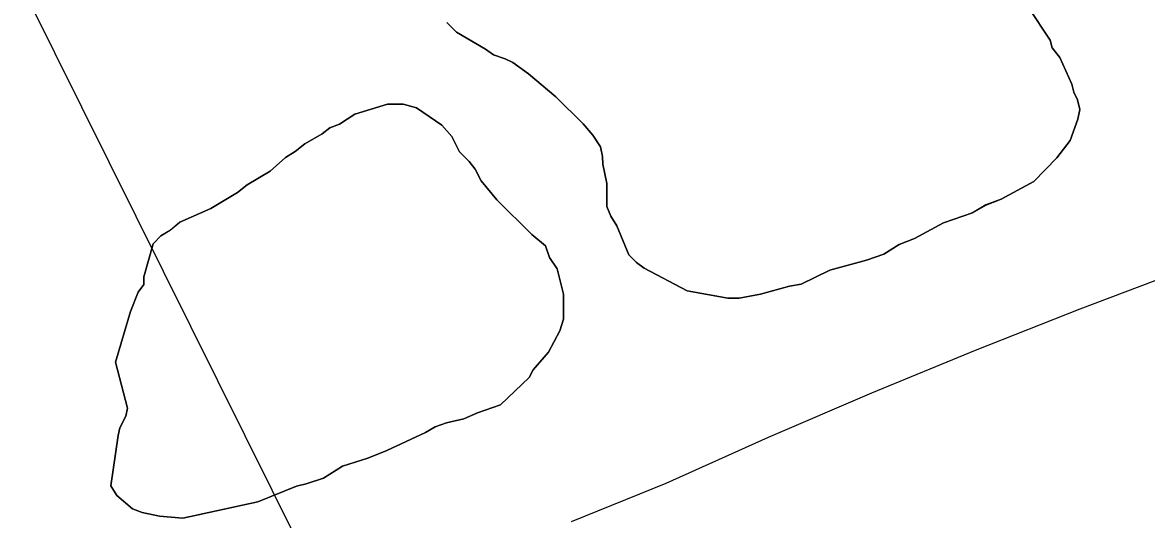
# Model space of a CAD drawing. Extents: x 3172231 to 3210228, y 940198 to 965780.
# Drawn here: x 3194019.2 to 3194175.8, y 950801.1 to 950870.3 of the extents above; entities that cross this region are included whole.
import ezdxf

# ---------------------------------------------------------------- set-up
doc = ezdxf.new("R2010")
doc.units = 0
for name, color, linetype in [('V-ROAD-CNTR', 7, 'Continuous'), ('V-SITE-VEGE', 7, 'Continuous'), ('V-TOPO-BNDY', 7, 'Continuous'), ('V-TOPO-SHOR', 7, 'Continuous'), ('V-WETL-SWMP', 7, 'Continuous')]:
    doc.layers.add(name, color=color, linetype=linetype)

msp = doc.modelspace()

# ---------------------------------------------------------------- linework, layer by layer
at = {"layer": 'V-ROAD-CNTR'}
msp.add_lwpolyline([(3194095.689, 950800.809), (3194108.872, 950806.153), (3194123.146, 950812.553), (3194137.521, 950818.733), (3194151.994, 950824.695), (3194166.558, 950830.438), (3194181.207, 950835.953), (3194195.936, 950841.247), (3194210.741, 950846.312), (3194225.62, 950851.147), (3194291.494, 950874.236), (3194357.165, 950897.897), (3194385.778, 950908.317), (3194414.466, 950918.524), (3194443.232, 950928.519), (3194472.07, 950938.296), (3194495.97, 950947.213), (3194519.776, 950956.394)], dxfattribs=at)
at = {"layer": 'V-SITE-VEGE'}
for p, q in [((3194159.355, 950872.432), (3194162.359, 950867.881)), ((3194079.659, 950868.995), (3194078.299, 950870.331)), ((3194083.72, 950866.61), (3194079.659, 950868.995)), ((3194162.359, 950867.881), (3194162.64, 950866.808)), ((3194084.806, 950865.811), (3194083.72, 950866.61)), ((3194086.426, 950865.289), (3194084.806, 950865.811)), ((3194162.64, 950866.808), (3194163.729, 950865.471)), ((3194087.509, 950864.758), (3194086.426, 950865.289)), ((3194089.68, 950863.165), (3194087.509, 950864.758)), ((3194163.729, 950865.471), (3194165.38, 950861.717)), ((3194093.481, 950859.968), (3194089.68, 950863.165)), ((3194165.38, 950861.717), (3194165.659, 950860.642)), ((3194097.284, 950856.23), (3194093.481, 950859.968)), ((3194165.659, 950860.642), (3194166.207, 950859.568)), ((3194166.207, 950859.568), (3194166.49, 950858.225)), ((3194065.491, 950857.549), (3194070.054, 950858.94)), ((3194070.054, 950858.94), (3194072.21, 950858.96)), ((3194072.21, 950858.96), (3194074.101, 950858.438)), ((3194074.101, 950858.438), (3194077.625, 950856.048)), ((3194166.49, 950858.225), (3194166.232, 950856.875)), ((3194063.349, 950856.183), (3194065.491, 950857.549)), ((3194098.648, 950854.629), (3194097.284, 950856.23)), ((3194166.232, 950856.875), (3194165.181, 950853.904)), ((3194058.526, 950853.445), (3194060.936, 950854.815)), ((3194060.936, 950854.815), (3194062.005, 950855.632)), ((3194062.005, 950855.632), (3194063.349, 950856.183)), ((3194077.625, 950856.048), (3194078.985, 950854.444)), ((3194057.188, 950852.355), (3194058.526, 950853.445)), ((3194078.985, 950854.444), (3194080.085, 950852.3)), ((3194099.74, 950853.021), (3194098.648, 950854.629)), ((3194165.181, 950853.904), (3194163.322, 950851.46)), ((3194053.713, 950849.63), (3194055.849, 950851.534)), ((3194055.849, 950851.534), (3194057.188, 950852.355)), ((3194080.085, 950852.3), (3194081.443, 950850.965)), ((3194100.022, 950851.678), (3194099.74, 950853.021)), ((3194100.032, 950850.6), (3194100.022, 950851.678)), ((3194081.443, 950850.965), (3194082.262, 950849.896)), ((3194100.596, 950847.911), (3194100.032, 950850.6)), ((3194163.322, 950851.46), (3194160.119, 950848.198)), ((3194050.497, 950847.715), (3194053.713, 950849.63)), ((3194082.262, 950849.896), (3194083.083, 950848.286)), ((3194049.16, 950846.623), (3194050.497, 950847.715)), ((3194083.083, 950848.286), (3194085.262, 950845.613)), ((3194100.626, 950844.68), (3194100.596, 950847.911)), ((3194160.119, 950848.198), (3194155.564, 950845.732)), ((3194045.41, 950844.434), (3194049.16, 950846.623)), ((3194085.262, 950845.613), (3194090.157, 950840.813)), ((3194155.564, 950845.732), (3194153.416, 950844.905)), ((3194041.12, 950842.509), (3194045.41, 950844.434)), ((3194101.177, 950843.338), (3194100.626, 950844.68)), ((3194151.542, 950843.811), (3194147.513, 950842.425)), ((3194153.416, 950844.905), (3194151.542, 950843.811)), ((3194039.782, 950841.419), (3194041.12, 950842.509)), ((3194101.996, 950842.001), (3194101.177, 950843.338)), ((3194147.513, 950842.425), (3194143.493, 950840.229)), ((3194037.376, 950839.51), (3194038.447, 950840.598)), ((3194038.447, 950840.598), (3194039.782, 950841.419)), ((3194090.157, 950840.813), (3194092.058, 950839.213)), ((3194103.651, 950837.974), (3194101.996, 950842.001)), ((3194036.071, 950834.919), (3194037.376, 950839.51)), ((3194092.058, 950839.213), (3194092.611, 950837.602)), ((3194141.347, 950839.404), (3194139.205, 950838.038)), ((3194143.493, 950840.229), (3194141.347, 950839.404)), ((3194092.611, 950837.602), (3194093.702, 950835.998)), ((3194104.739, 950836.907), (3194103.651, 950837.974)), ((3194139.205, 950838.038), (3194136.788, 950837.206)), ((3194093.702, 950835.998), (3194094.544, 950832.502)), ((3194105.822, 950836.111), (3194104.739, 950836.907)), ((3194111.78, 950832.932), (3194105.822, 950836.111)), ((3194136.788, 950837.206), (3194131.684, 950835.814)), ((3194036.084, 950833.842), (3194036.071, 950834.919)), ((3194131.684, 950835.814), (3194127.66, 950833.889)), ((3194034.232, 950830.055), (3194035.283, 950832.756)), ((3194035.283, 950832.756), (3194036.084, 950833.842)), ((3194117.445, 950831.908), (3194111.78, 950832.932)), ((3194126.048, 950833.606), (3194122.018, 950832.49)), ((3194127.66, 950833.889), (3194126.048, 950833.606)), ((3194094.544, 950832.502), (3194094.577, 950829)), ((3194119.06, 950831.925), (3194117.445, 950831.908)), ((3194122.018, 950832.49), (3194119.06, 950831.925)), ((3194032.143, 950823.03), (3194034.232, 950830.055)), ((3194094.577, 950829), (3194094.052, 950827.38)), ((3194094.052, 950827.38), (3194092.465, 950824.402)), ((3194092.465, 950824.402), (3194090.335, 950821.959)), ((3194033.821, 950816.585), (3194032.143, 950823.03)), ((3194090.335, 950821.959), (3194089.805, 950820.876)), ((3194089.805, 950820.876), (3194085.799, 950817.068)), ((3194085.799, 950817.068), (3194082.577, 950815.96)), ((3194032.768, 950813.88), (3194033.561, 950815.504)), ((3194033.561, 950815.504), (3194033.821, 950816.585)), ((3194082.577, 950815.96), (3194080.699, 950815.135)), ((3194076.671, 950814.021), (3194075.332, 950813.2)), ((3194078.281, 950814.574), (3194076.671, 950814.021)), ((3194080.699, 950815.135), (3194078.281, 950814.574)), ((3194031.496, 950805.79), (3194032.508, 950812.798)), ((3194032.508, 950812.798), (3194032.768, 950813.88)), ((3194075.332, 950813.2), (3194069.968, 950810.726)), ((3194067.285, 950809.624), (3194063.795, 950808.514)), ((3194069.968, 950810.726), (3194067.285, 950809.624)), ((3194063.795, 950808.514), (3194061.114, 950806.871)), ((3194061.114, 950806.871), (3194058.698, 950806.042)), ((3194032.317, 950804.449), (3194031.496, 950805.79)), ((3194057.354, 950805.757), (3194051.988, 950803.554)), ((3194058.698, 950806.042), (3194057.354, 950805.757)), ((3194034.488, 950802.583), (3194032.317, 950804.449)), ((3194051.988, 950803.554), (3194041.505, 950801.301)), ((3194035.842, 950802.057), (3194034.488, 950802.583)), ((3194038.271, 950801.54), (3194035.842, 950802.057)), ((3194041.505, 950801.301), (3194038.271, 950801.54))]:
    msp.add_line(p, q, dxfattribs=at)
at = {"layer": 'V-TOPO-BNDY'}
msp.add_line((3192802.44, 953324.154), (3194332.024, 950245.511), dxfattribs=at)
at = {"layer": 'V-TOPO-SHOR'}
for points in [[(3194159.355, 950872.432), (3194162.359, 950867.881), (3194162.64, 950866.808)], [(3194162.64, 950866.808), (3194163.729, 950865.471), (3194165.38, 950861.717), (3194165.659, 950860.642), (3194166.207, 950859.568), (3194166.49, 950858.225), (3194166.232, 950856.875), (3194165.183, 950853.904), (3194163.322, 950851.46), (3194160.119, 950848.198), (3194155.564, 950845.732), (3194153.416, 950844.905), (3194151.542, 950843.809), (3194147.513, 950842.425), (3194143.493, 950840.231), (3194141.347, 950839.404), (3194139.205, 950838.038), (3194136.788, 950837.206), (3194131.684, 950835.814), (3194127.66, 950833.889), (3194126.048, 950833.606), (3194122.018, 950832.49), (3194119.06, 950831.925), (3194117.445, 950831.908), (3194111.78, 950832.932), (3194105.822, 950836.111), (3194104.739, 950836.907), (3194103.651, 950837.974), (3194101.996, 950842.001), (3194101.177, 950843.338), (3194100.626, 950844.68), (3194100.596, 950847.911), (3194100.032, 950850.6), (3194100.022, 950851.678), (3194099.74, 950853.021), (3194098.648, 950854.629), (3194097.284, 950856.23), (3194093.481, 950859.968), (3194089.68, 950863.163), (3194087.509, 950864.758), (3194086.428, 950865.289), (3194084.806, 950865.811), (3194083.72, 950866.61), (3194079.659, 950868.995), (3194078.299, 950870.331)], [(3194032.143, 950823.03), (3194034.232, 950830.055), (3194035.285, 950832.756), (3194036.084, 950833.842), (3194036.071, 950834.919), (3194037.376, 950839.51), (3194038.445, 950840.598), (3194039.782, 950841.419), (3194041.12, 950842.509), (3194045.41, 950844.434), (3194049.16, 950846.623), (3194050.497, 950847.715), (3194053.713, 950849.63), (3194055.849, 950851.534), (3194057.188, 950852.355), (3194058.526, 950853.445), (3194060.936, 950854.813), (3194062.005, 950855.632), (3194063.349, 950856.183), (3194065.491, 950857.549), (3194070.056, 950858.94), (3194072.21, 950858.96), (3194074.101, 950858.438), (3194077.625, 950856.048), (3194078.985, 950854.444), (3194080.085, 950852.3), (3194081.443, 950850.967), (3194082.262, 950849.896), (3194083.083, 950848.286), (3194085.264, 950845.613), (3194090.157, 950840.813), (3194092.058, 950839.213), (3194092.611, 950837.602), (3194093.704, 950835.996), (3194094.544, 950832.502), (3194094.577, 950829), (3194094.052, 950827.38), (3194092.465, 950824.402), (3194090.333, 950821.959), (3194089.805, 950820.876), (3194085.801, 950817.068), (3194082.577, 950815.96), (3194080.699, 950815.135), (3194078.281, 950814.574), (3194076.671, 950814.021), (3194075.332, 950813.2), (3194069.968, 950810.726), (3194067.285, 950809.624), (3194063.793, 950808.514), (3194061.114, 950806.871), (3194058.698, 950806.042), (3194057.354, 950805.759), (3194051.988, 950803.554), (3194041.505, 950801.301), (3194038.271, 950801.54), (3194035.842, 950802.057), (3194034.488, 950802.583), (3194032.317, 950804.449), (3194031.496, 950805.788), (3194032.508, 950812.798), (3194032.768, 950813.88), (3194033.561, 950815.504), (3194033.821, 950816.583), (3194032.143, 950823.03)]]:
    msp.add_lwpolyline(points, dxfattribs=at)
at = {"layer": 'V-WETL-SWMP'}
for p, q in [((3194162.36, 950867.882), (3194159.354, 950872.433)), ((3194078.299, 950870.33), (3194079.658, 950868.995)), ((3194079.658, 950868.995), (3194083.721, 950866.609)), ((3194162.639, 950866.808), (3194162.36, 950867.882)), ((3194083.721, 950866.609), (3194084.806, 950865.811)), ((3194084.806, 950865.811), (3194086.427, 950865.288)), ((3194163.729, 950865.471), (3194162.639, 950866.808)), ((3194086.427, 950865.288), (3194087.509, 950864.759)), ((3194087.509, 950864.759), (3194089.679, 950863.163)), ((3194165.38, 950861.716), (3194163.729, 950865.471)), ((3194089.679, 950863.163), (3194093.48, 950859.967)), ((3194165.659, 950860.641), (3194165.38, 950861.716)), ((3194093.48, 950859.967), (3194097.285, 950856.231)), ((3194166.208, 950859.569), (3194165.659, 950860.641)), ((3194166.49, 950858.224), (3194166.208, 950859.569)), ((3194070.056, 950858.94), (3194065.49, 950857.55)), ((3194072.21, 950858.96), (3194070.056, 950858.94)), ((3194074.101, 950858.439), (3194072.21, 950858.96)), ((3194077.625, 950856.048), (3194074.101, 950858.439)), ((3194166.233, 950856.875), (3194166.49, 950858.224)), ((3194065.49, 950857.55), (3194063.348, 950856.184)), ((3194097.285, 950856.231), (3194098.647, 950854.628)), ((3194165.184, 950853.903), (3194166.233, 950856.875)), ((3194060.936, 950854.814), (3194058.525, 950853.445)), ((3194062.006, 950855.632), (3194060.936, 950854.814)), ((3194063.348, 950856.184), (3194062.006, 950855.632)), ((3194078.986, 950854.444), (3194077.625, 950856.048)), ((3194058.525, 950853.445), (3194057.188, 950852.355)), ((3194080.084, 950852.3), (3194078.986, 950854.444)), ((3194098.647, 950854.628), (3194099.74, 950853.022)), ((3194163.321, 950851.461), (3194165.184, 950853.903)), ((3194055.849, 950851.535), (3194053.712, 950849.629)), ((3194057.188, 950852.355), (3194055.849, 950851.535)), ((3194081.443, 950850.966), (3194080.084, 950852.3)), ((3194099.74, 950853.022), (3194100.022, 950851.678)), ((3194100.022, 950851.678), (3194100.032, 950850.601)), ((3194082.261, 950849.896), (3194081.443, 950850.966)), ((3194100.032, 950850.601), (3194100.595, 950847.912)), ((3194160.119, 950848.199), (3194163.321, 950851.461)), ((3194053.712, 950849.629), (3194050.498, 950847.714)), ((3194083.084, 950848.287), (3194082.261, 950849.896)), ((3194050.498, 950847.714), (3194049.161, 950846.624)), ((3194085.264, 950845.614), (3194083.084, 950848.287)), ((3194100.595, 950847.912), (3194100.626, 950844.68)), ((3194155.563, 950845.732), (3194160.119, 950848.199)), ((3194049.161, 950846.624), (3194045.411, 950844.434)), ((3194090.157, 950840.812), (3194085.264, 950845.614)), ((3194153.416, 950844.904), (3194155.563, 950845.732)), ((3194045.411, 950844.434), (3194041.119, 950842.508)), ((3194100.626, 950844.68), (3194101.177, 950843.339)), ((3194147.514, 950842.425), (3194151.541, 950843.809)), ((3194151.541, 950843.809), (3194153.416, 950844.904)), ((3194041.119, 950842.508), (3194039.783, 950841.419)), ((3194101.177, 950843.339), (3194101.997, 950842)), ((3194143.494, 950840.232), (3194147.514, 950842.425)), ((3194038.444, 950840.598), (3194037.376, 950839.511)), ((3194039.783, 950841.419), (3194038.444, 950840.598)), ((3194092.057, 950839.213), (3194090.157, 950840.812)), ((3194101.997, 950842), (3194103.651, 950837.975)), ((3194037.376, 950839.511), (3194036.072, 950834.919)), ((3194092.611, 950837.602), (3194092.057, 950839.213)), ((3194139.205, 950838.038), (3194141.347, 950839.404)), ((3194141.347, 950839.404), (3194143.494, 950840.232)), ((3194093.704, 950835.996), (3194092.611, 950837.602)), ((3194103.651, 950837.975), (3194104.738, 950836.908)), ((3194136.788, 950837.207), (3194139.205, 950838.038)), ((3194094.544, 950832.503), (3194093.704, 950835.996)), ((3194104.738, 950836.908), (3194105.823, 950836.11)), ((3194105.823, 950836.11), (3194111.779, 950832.933)), ((3194131.684, 950835.813), (3194136.788, 950837.207)), ((3194036.072, 950834.919), (3194036.083, 950833.842)), ((3194127.661, 950833.889), (3194131.684, 950835.813)), ((3194035.285, 950832.757), (3194034.232, 950830.054)), ((3194036.083, 950833.842), (3194035.285, 950832.757)), ((3194111.779, 950832.933), (3194117.445, 950831.909)), ((3194122.018, 950832.49), (3194126.048, 950833.605)), ((3194126.048, 950833.605), (3194127.661, 950833.889)), ((3194094.577, 950829.001), (3194094.544, 950832.503)), ((3194117.445, 950831.909), (3194119.061, 950831.924)), ((3194119.061, 950831.924), (3194122.018, 950832.49)), ((3194034.232, 950830.054), (3194032.143, 950823.031)), ((3194094.053, 950827.38), (3194094.577, 950829.001)), ((3194092.465, 950824.403), (3194094.053, 950827.38)), ((3194090.333, 950821.959), (3194092.465, 950824.403)), ((3194032.143, 950823.031), (3194033.82, 950816.583)), ((3194089.805, 950820.876), (3194090.333, 950821.959)), ((3194085.8, 950817.068), (3194089.805, 950820.876)), ((3194082.578, 950815.961), (3194085.8, 950817.068)), ((3194033.56, 950815.503), (3194032.767, 950813.879)), ((3194033.82, 950816.583), (3194033.56, 950815.503)), ((3194080.7, 950815.135), (3194082.578, 950815.961)), ((3194075.331, 950813.199), (3194076.67, 950814.02)), ((3194076.67, 950814.02), (3194078.281, 950814.574)), ((3194078.281, 950814.574), (3194080.7, 950815.135)), ((3194032.508, 950812.799), (3194031.496, 950805.787)), ((3194032.767, 950813.879), (3194032.508, 950812.799)), ((3194069.967, 950810.725), (3194075.331, 950813.199)), ((3194063.793, 950808.513), (3194067.284, 950809.623)), ((3194067.284, 950809.623), (3194069.967, 950810.725)), ((3194061.115, 950806.872), (3194063.793, 950808.513)), ((3194058.698, 950806.041), (3194061.115, 950806.872)), ((3194031.496, 950805.787), (3194032.317, 950804.448)), ((3194051.988, 950803.554), (3194057.354, 950805.759)), ((3194057.354, 950805.759), (3194058.698, 950806.041)), ((3194032.317, 950804.448), (3194034.489, 950802.583)), ((3194041.504, 950801.301), (3194051.988, 950803.554)), ((3194034.489, 950802.583), (3194035.841, 950802.056)), ((3194035.841, 950802.056), (3194038.27, 950801.54)), ((3194038.27, 950801.54), (3194041.504, 950801.301))]:
    msp.add_line(p, q, dxfattribs=at)

doc.saveas('drawing.dxf')
